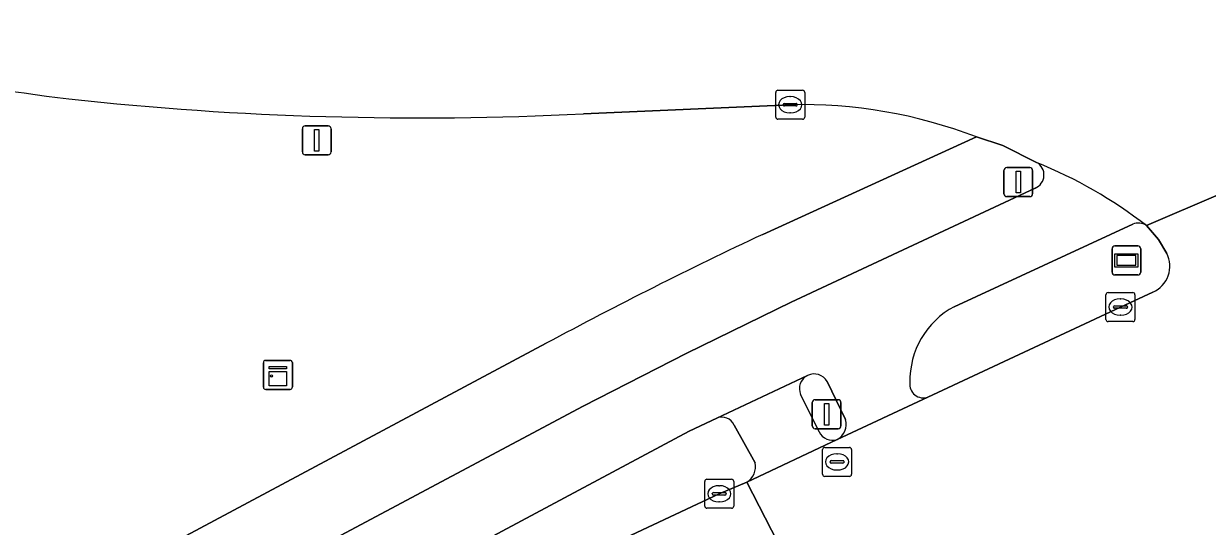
# Model space of a CAD drawing. Extents: x 158352 to 159489, y 383828 to 384603.
# Drawn here: x 158893.95 to 158934.79, y 383858.39 to 383875.72 of the extents above; entities that cross this region are included whole.
import ezdxf

# ---------------------------------------------------------------- set-up
doc = ezdxf.new("R2010")
doc.units = 0
for name, color, linetype in [('IMGEO_Berm_groen', 7, 'Continuous'), ('IMGEO_Berm_open', 7, 'Continuous'), ('IMGEO_Fietspad_gesloten', 7, 'Continuous'), ('IMGEO_Kast', 7, 'Continuous'), ('IMGEO_Kolk', 7, 'Continuous'), ('IMGEO_Rijbaan_regionaal_gesloten', 7, 'Continuous'), ('IMGEO_Rioolput', 7, 'Continuous'), ('IMGEO_Verkeersbordpaal', 7, 'Continuous'), ('IMGEO_Verkeerseiland_open', 7, 'Continuous'), ('IMGEO_Verkeersregelinstallatiepaal', 7, 'Continuous'), ('IMGEO_Voetpad_open', 7, 'Continuous'), ('IMGEO_Wegwijzer', 7, 'Continuous')]:
    doc.layers.add(name, color=color, linetype=linetype)

msp = doc.modelspace()

# ---------------------------------------------------------------- linework, layer by layer
at = {"layer": 'IMGEO_Berm_groen'}
for points in [[(158883.34, 383875.673), (158883.199, 383875.722), (158882.767, 383874.369), (158884.881, 383873.33), (158887.482, 383869.723), (158886.442, 383864.681), (158886.793, 383863.483), (158888.248, 383863.669), (158890.986, 383858.707), (158892.577, 383857.59), (158888.098, 383851.946), (158911.983, 383864.702)], [(158920.402, 383872.927), (158913.263, 383872.616)], [(158919.454, 383868.458), (158926.823, 383871.817)]]:
    msp.add_lwpolyline(points, dxfattribs=at)
for centre, radius, start, end in [((158904.357, 383945.785), 73.194, 253.31281, 263.05889), ((158907.599, 383984.429), 111.956, 263.80221, 272.89994), ((158920.803, 383856.118), 16.814, 69.0189, 91.3655), ((158987.369, 383724.06), 159.572, 115.18929, 118.19209)]:
    msp.add_arc(centre, radius, start, end, dxfattribs=at)
at = {"layer": 'IMGEO_Berm_open'}
for points in [[(158917.865, 383862.123), (158916.911, 383861.665), (158889.778, 383847.177), (158888.336, 383846.413), (158887.766, 383846.147), (158887.071, 383845.822), (158884.987, 383844.847), (158881.597, 383843.26), (158877.829, 383841.497), (158877.205, 383841.205), (158875.569, 383840.439), (158875.237, 383840.284), (158873.273, 383839.365), (158873.923, 383838.869)], [(158919.186, 383860.576), (158918.464, 383861.879)], [(158873.923, 383838.869), (158875.878, 383839.792), (158876.212, 383839.95), (158877.849, 383840.715), (158878.47, 383841.006), (158882.238, 383842.768), (158885.631, 383844.355), (158887.715, 383845.33), (158888.411, 383845.655), (158892.868, 383847.74), (158917.95, 383859.51), (158918.9, 383859.914)]]:
    msp.add_lwpolyline(points, dxfattribs=at)
for centre, radius, start, end in [((158918.038, 383861.691), 0.465, 23.8143, 111.859), ((158918.595, 383860.439), 0.607, 300.1908, 13.0781)]:
    msp.add_arc(centre, radius, start, end, dxfattribs=at)
at = {"layer": 'IMGEO_Fietspad_gesloten'}
for points in [[(158928.847, 383870.049), (158920.435, 383866.116), (158916.837, 383864.363), (158913.261, 383862.538), (158888.496, 383849.349), (158887.175, 383848.641), (158885.524, 383847.859), (158884.828, 383847.535), (158882.745, 383846.561), (158879.36, 383844.978), (158875.589, 383843.214), (158874.956, 383842.918), (158873.317, 383842.151), (158872.995, 383842), (158871.026, 383841.079), (158873.273, 383839.365)], [(158926.055, 383865.963), (158932.219, 383868.806)], [(158873.273, 383839.365), (158875.237, 383840.284), (158875.569, 383840.439), (158877.205, 383841.205), (158877.829, 383841.497), (158881.597, 383843.26), (158884.987, 383844.847), (158887.071, 383845.822), (158887.766, 383846.147), (158888.336, 383846.413), (158889.778, 383847.177), (158916.911, 383861.665), (158917.865, 383862.123), (158921.001, 383863.594)], [(158921.67, 383863.378), (158922.308, 383862.07)], [(158922.022, 383861.386), (158925.15, 383862.845)]]:
    msp.add_lwpolyline(points, dxfattribs=at)
for centre, radius, start, end in [((158928.667, 383870.505), 0.49, 291.5862, 61.3095), ((158922.864, 383856.024), 16.087, 52.3607, 67.9541), ((158932.414, 383868.352), 0.494, 56.2851, 113.2379), ((158927.432, 383863.408), 2.903, 118.3212, 181.2177), ((158921.223, 383863.139), 0.506, 28.1571, 116.0555), ((158924.993, 383863.285), 0.467, 172.4798, 289.6393), ((158921.75, 383861.901), 0.583, 297.792, 16.8256)]:
    msp.add_arc(centre, radius, start, end, dxfattribs=at)
at = {"layer": 'IMGEO_Kast'}
for p, q in [((158902.224, 383863.185), (158902.224, 383864.026)), ((158902.224, 383864.026), (158902.224, 383863.185)), ((158902.299, 383864.11), (158903.14, 383864.11)), ((158903.14, 383864.11), (158902.299, 383864.11)), ((158903.224, 383864.035), (158903.224, 383863.194)), ((158903.224, 383863.194), (158903.224, 383864.035)), ((158903.149, 383863.11), (158902.308, 383863.11)), ((158902.308, 383863.11), (158903.149, 383863.11))]:
    msp.add_line(p, q, dxfattribs=at)
for points in [[(158902.419, 383863.9), (158903.019, 383863.9), (158903.019, 383863.815), (158902.419, 383863.815), (158902.419, 383863.9)], [(158902.419, 383863.725), (158903.019, 383863.725), (158903.019, 383863.236), (158902.419, 383863.236), (158902.419, 383863.725)]]:
    msp.add_lwpolyline(points, dxfattribs=at)
msp.add_circle((158902.503, 383863.574), 0.0377, dxfattribs=at)
for centre, start, end in [((158902.302, 383864.032), 92.4484, 184.2845), ((158902.302, 383864.032), 92.4484, 184.2845), ((158903.146, 383864.032), 2.4484, 94.2845), ((158903.146, 383864.032), 2.4484, 94.2845), ((158902.302, 383863.188), 182.4484, 274.2845), ((158902.302, 383863.188), 182.4484, 274.2845), ((158903.146, 383863.188), 272.4484, 4.2845), ((158903.146, 383863.188), 272.4484, 4.2845)]:
    msp.add_arc(centre, 0.0779, start, end, dxfattribs=at)
at = {"layer": 'IMGEO_Kolk'}
for p, q in [((158919.901, 383872.501), (158919.901, 383873.353)), ((158919.976, 383873.427), (158920.828, 383873.427)), ((158920.389, 383873.207), (158920.414, 383873.207)), ((158920.902, 383873.353), (158920.902, 383872.501)), ((158920.16, 383872.921), (158920.16, 383872.933)), ((158920.598, 383872.884), (158920.2, 383872.884)), ((158920.203, 383872.97), (158920.601, 383872.97)), ((158920.644, 383872.933), (158920.644, 383872.921)), ((158920.828, 383872.427), (158919.976, 383872.427)), ((158920.412, 383872.647), (158920.387, 383872.647)), ((158931.294, 383865.525), (158931.294, 383866.377)), ((158931.369, 383866.451), (158932.221, 383866.451)), ((158932.295, 383866.377), (158932.295, 383865.525)), ((158931.553, 383865.945), (158931.553, 383865.957)), ((158931.991, 383865.908), (158931.593, 383865.908)), ((158931.596, 383865.994), (158931.994, 383865.994)), ((158931.782, 383866.231), (158931.807, 383866.231)), ((158932.037, 383865.957), (158932.037, 383865.945)), ((158932.221, 383865.451), (158931.369, 383865.451)), ((158931.805, 383865.671), (158931.78, 383865.671)), ((158917.452, 383859.085), (158917.452, 383859.937)), ((158917.527, 383860.011), (158918.379, 383860.011)), ((158917.94, 383859.791), (158917.965, 383859.791)), ((158918.453, 383859.937), (158918.453, 383859.085)), ((158917.711, 383859.505), (158917.711, 383859.517)), ((158918.149, 383859.468), (158917.751, 383859.468)), ((158917.754, 383859.554), (158918.152, 383859.554)), ((158918.195, 383859.517), (158918.195, 383859.505)), ((158918.379, 383859.011), (158917.527, 383859.011)), ((158917.963, 383859.231), (158917.938, 383859.231))]:
    msp.add_line(p, q, dxfattribs=at)
for points in [[(158919.901, 383872.501), (158919.901, 383873.353)], [(158919.976, 383873.427), (158920.828, 383873.427)], [(158920.902, 383873.353), (158920.902, 383872.501)], [(158920.828, 383872.427), (158919.976, 383872.427)], [(158931.294, 383865.525), (158931.294, 383866.377)], [(158931.369, 383866.451), (158932.221, 383866.451)], [(158932.295, 383866.377), (158932.295, 383865.525)], [(158932.221, 383865.451), (158931.369, 383865.451)], [(158917.452, 383859.085), (158917.452, 383859.937)], [(158917.527, 383860.011), (158918.379, 383860.011)], [(158918.453, 383859.937), (158918.453, 383859.085)], [(158918.379, 383859.011), (158917.527, 383859.011)]]:
    msp.add_lwpolyline(points, dxfattribs=at)
for centre, radius, start, end in [((158919.978, 383873.351), 0.0765, 91.552, 178.448), ((158919.978, 383873.351), 0.0765, 91.552, 178.448), ((158920.826, 383873.351), 0.0765, 1.552, 88.448), ((158920.826, 383873.351), 0.0765, 1.552, 88.448), ((158920.2, 383872.93), 0.0403, 85.8775, 175.7526), ((158920.197, 383872.92), 0.0366, 178.938, 274.7102), ((158920.601, 383872.927), 0.043, 264.8664, 352.4533), ((158920.605, 383872.932), 0.0386, 1.7309, 96.639), ((158919.978, 383872.503), 0.0765, 181.552, 268.448), ((158919.978, 383872.503), 0.0765, 181.552, 268.448), ((158920.826, 383872.503), 0.0765, 271.552, 358.448), ((158920.826, 383872.503), 0.0765, 271.552, 358.448), ((158931.371, 383866.375), 0.0765, 91.552, 178.448), ((158931.371, 383866.375), 0.0765, 91.552, 178.448), ((158932.219, 383866.375), 0.0765, 1.552, 88.448), ((158932.219, 383866.375), 0.0765, 1.552, 88.448), ((158931.593, 383865.954), 0.0403, 85.8775, 175.7526), ((158931.59, 383865.944), 0.0366, 178.938, 274.7102), ((158931.994, 383865.951), 0.043, 264.8664, 352.4533), ((158931.998, 383865.956), 0.0386, 1.7309, 96.639), ((158931.371, 383865.527), 0.0765, 181.552, 268.448), ((158931.371, 383865.527), 0.0765, 181.552, 268.448), ((158932.219, 383865.527), 0.0765, 271.552, 358.448), ((158932.219, 383865.527), 0.0765, 271.552, 358.448), ((158917.529, 383859.935), 0.0765, 91.552, 178.448), ((158917.529, 383859.935), 0.0765, 91.552, 178.448), ((158918.377, 383859.935), 0.0765, 1.552, 88.448), ((158918.377, 383859.935), 0.0765, 1.552, 88.448), ((158917.751, 383859.514), 0.0403, 85.8775, 175.7526), ((158917.748, 383859.504), 0.0366, 178.938, 274.7102), ((158918.152, 383859.511), 0.043, 264.8664, 352.4533), ((158918.156, 383859.516), 0.0386, 1.7309, 96.639), ((158917.529, 383859.087), 0.0765, 181.552, 268.448), ((158917.529, 383859.087), 0.0765, 181.552, 268.448), ((158918.377, 383859.087), 0.0765, 271.552, 358.448), ((158918.377, 383859.087), 0.0765, 271.552, 358.448)]:
    msp.add_arc(centre, radius, start, end, dxfattribs=at)
for centre, major_axis, ratio, start_param, end_param in [((158920.388, 383872.927), (-0.387, 0.002), 0.722429, 4.712389, 7.853982), ((158920.413, 383872.927), (-0.39, 0.002), 0.717154, 1.570796, 4.712389), ((158931.781, 383865.951), (-0.387, 0.002), 0.722429, 4.712389, 7.853982), ((158931.806, 383865.951), (-0.39, 0.002), 0.717154, 1.570796, 4.712389), ((158917.939, 383859.511), (-0.387, 0.002), 0.722429, 4.712389, 7.853982), ((158917.964, 383859.511), (-0.39, 0.002), 0.717154, 1.570796, 4.712389)]:
    msp.add_ellipse(centre, major_axis=major_axis, ratio=ratio, start_param=start_param, end_param=end_param, dxfattribs=at)
at = {"layer": 'IMGEO_Rijbaan_regionaal_gesloten'}
for points in [[(158913.263, 383872.616), (158920.402, 383872.927)], [(158932.688, 383868.763), (158942.829, 383873.096)], [(158942.829, 383873.096), (158932.688, 383868.763), (158933.108, 383868.278), (158933.391, 383867.802)], [(158926.823, 383871.817), (158927.734, 383871.517), (158928.902, 383870.935)], [(158932.916, 383866.466), (158931.792, 383865.95), (158925.15, 383862.845), (158922.022, 383861.386), (158918.9, 383859.914), (158920.391, 383857.032), (158921.65, 383854.598), (158924.717, 383856.017), (158924.816, 383856.059), (158927.984, 383857.264)]]:
    msp.add_lwpolyline(points, dxfattribs=at)
msp.add_lwpolyline([(158876.859, 383836.63), (158891.4, 383843.427), (158906.968, 383850.752), (158920.391, 383857.032), (158918.9, 383859.914), (158917.95, 383859.51), (158892.868, 383847.74), (158888.411, 383845.655), (158887.715, 383845.33), (158885.631, 383844.355), (158882.238, 383842.768), (158878.47, 383841.006), (158877.849, 383840.715), (158876.212, 383839.95), (158875.878, 383839.792), (158873.923, 383838.869)], close=True, dxfattribs=at)
for centre, radius, start, end in [((158904.357, 383945.785), 73.194, 253.31281, 263.05889), ((158907.599, 383984.429), 111.956, 263.80221, 272.89994), ((158920.803, 383856.118), 16.814, 69.0189, 91.3655), ((158922.864, 383856.024), 16.087, 52.3607, 67.9541), ((158932.525, 383867.358), 0.974, 293.6905, 27.1649)]:
    msp.add_arc(centre, radius, start, end, dxfattribs=at)
at = {"layer": 'IMGEO_Rioolput'}
for p, q in [((158921.516, 383860.185), (158921.516, 383861.037)), ((158921.591, 383861.111), (158922.443, 383861.111)), ((158922.517, 383861.037), (158922.517, 383860.185)), ((158921.775, 383860.605), (158921.775, 383860.617)), ((158922.213, 383860.568), (158921.815, 383860.568)), ((158921.818, 383860.654), (158922.216, 383860.654)), ((158922.004, 383860.891), (158922.029, 383860.891)), ((158922.259, 383860.617), (158922.259, 383860.605)), ((158922.443, 383860.111), (158921.591, 383860.111)), ((158922.027, 383860.331), (158922.002, 383860.331))]:
    msp.add_line(p, q, dxfattribs=at)
for points in [[(158921.516, 383860.185), (158921.516, 383861.037)], [(158921.591, 383861.111), (158922.443, 383861.111)], [(158922.517, 383861.037), (158922.517, 383860.185)], [(158922.443, 383860.111), (158921.591, 383860.111)]]:
    msp.add_lwpolyline(points, dxfattribs=at)
for centre, radius, start, end in [((158921.593, 383861.035), 0.0765, 91.552, 178.448), ((158921.593, 383861.035), 0.0765, 91.552, 178.448), ((158922.441, 383861.035), 0.0765, 1.552, 88.448), ((158922.441, 383861.035), 0.0765, 1.552, 88.448), ((158921.815, 383860.614), 0.0403, 85.8775, 175.7526), ((158921.812, 383860.604), 0.0366, 178.938, 274.7102), ((158922.216, 383860.611), 0.043, 264.8664, 352.4533), ((158922.22, 383860.616), 0.0386, 1.7309, 96.639), ((158921.593, 383860.187), 0.0765, 181.552, 268.448), ((158921.593, 383860.187), 0.0765, 181.552, 268.448), ((158922.441, 383860.187), 0.0765, 271.552, 358.448), ((158922.441, 383860.187), 0.0765, 271.552, 358.448)]:
    msp.add_arc(centre, radius, start, end, dxfattribs=at)
for centre, major_axis, ratio, start_param, end_param in [((158922.003, 383860.611), (-0.387, 0.002), 0.722429, 4.712389, 7.853982), ((158922.028, 383860.611), (-0.39, 0.002), 0.717154, 1.570796, 4.712389)]:
    msp.add_ellipse(centre, major_axis=major_axis, ratio=ratio, start_param=start_param, end_param=end_param, dxfattribs=at)
at = {"layer": 'IMGEO_Verkeersbordpaal'}
for p, q in [((158903.569, 383871.299), (158903.569, 383872.099)), ((158903.569, 383872.099), (158903.569, 383871.299)), ((158903.669, 383872.199), (158904.459, 383872.199)), ((158904.459, 383872.199), (158903.669, 383872.199)), ((158904.559, 383872.099), (158904.559, 383871.299)), ((158904.559, 383871.299), (158904.559, 383872.099)), ((158904.459, 383871.199), (158903.669, 383871.199)), ((158903.669, 383871.199), (158904.459, 383871.199))]:
    msp.add_line(p, q, dxfattribs=at)
msp.add_lwpolyline([(158903.989, 383872.074), (158904.139, 383872.074), (158904.139, 383871.324), (158903.989, 383871.324), (158903.989, 383872.074)], dxfattribs=at)
for centre, start, end in [((158903.669, 383872.099), 90, 180), ((158903.669, 383872.099), 90, 180), ((158904.459, 383872.099), 0, 90), ((158904.459, 383872.099), 360, 90), ((158903.669, 383871.299), 180, 270), ((158903.669, 383871.299), 180, 270), ((158904.459, 383871.299), 270, 0), ((158904.459, 383871.299), 270, 0)]:
    msp.add_arc(centre, 0.1, start, end, dxfattribs=at)
at = {"layer": 'IMGEO_Verkeerseiland_open'}
for points in [[(158932.219, 383868.806), (158926.055, 383865.963)], [(158933.391, 383867.802), (158933.108, 383868.278), (158932.688, 383868.763)], [(158925.15, 383862.845), (158931.792, 383865.95), (158932.916, 383866.466)], [(158922.308, 383862.07), (158921.67, 383863.378)], [(158920.76, 383862.932), (158921.398, 383861.649)]]:
    msp.add_lwpolyline(points, dxfattribs=at)
for centre, radius, start, end in [((158932.414, 383868.352), 0.494, 56.2851, 113.2379), ((158932.525, 383867.358), 0.974, 293.6905, 27.1649), ((158927.432, 383863.408), 2.903, 118.3212, 181.2177), ((158921.22, 383863.139), 0.505, 115.7645, 204.2276), ((158921.223, 383863.139), 0.506, 28.1571, 116.0555), ((158924.993, 383863.285), 0.467, 172.4798, 289.6393), ((158921.75, 383861.901), 0.583, 297.792, 16.8256), ((158921.851, 383861.853), 0.497, 204.231, 290.0607)]:
    msp.add_arc(centre, radius, start, end, dxfattribs=at)
at = {"layer": 'IMGEO_Verkeersregelinstallatiepaal'}
for p, q in [((158927.872, 383870.76), (158928.662, 383870.76)), ((158928.662, 383870.76), (158927.872, 383870.76)), ((158927.772, 383869.86), (158927.772, 383870.66)), ((158927.772, 383870.66), (158927.772, 383869.86)), ((158928.762, 383870.66), (158928.762, 383869.86)), ((158928.762, 383869.86), (158928.762, 383870.66)), ((158928.662, 383869.76), (158927.872, 383869.76)), ((158927.872, 383869.76), (158928.662, 383869.76)), ((158921.159, 383861.855), (158921.159, 383862.655)), ((158921.159, 383862.655), (158921.159, 383861.855)), ((158921.259, 383862.755), (158922.049, 383862.755)), ((158922.049, 383862.755), (158921.259, 383862.755)), ((158922.149, 383862.655), (158922.149, 383861.855)), ((158922.149, 383861.855), (158922.149, 383862.655)), ((158922.049, 383861.755), (158921.259, 383861.755)), ((158921.259, 383861.755), (158922.049, 383861.755))]:
    msp.add_line(p, q, dxfattribs=at)
for points in [[(158928.192, 383870.635), (158928.342, 383870.635), (158928.342, 383869.885), (158928.192, 383869.885), (158928.192, 383870.635)], [(158921.579, 383862.63), (158921.729, 383862.63), (158921.729, 383861.88), (158921.579, 383861.88), (158921.579, 383862.63)]]:
    msp.add_lwpolyline(points, dxfattribs=at)
for centre, start, end in [((158927.872, 383870.66), 90, 180), ((158927.872, 383870.66), 90, 180), ((158928.662, 383870.66), 0, 90), ((158928.662, 383870.66), 360, 90), ((158927.872, 383869.86), 180, 270), ((158927.872, 383869.86), 180, 270), ((158928.662, 383869.86), 270, 0), ((158928.662, 383869.86), 270, 0), ((158921.259, 383862.655), 90, 180), ((158921.259, 383862.655), 90, 180), ((158922.049, 383862.655), 0, 90), ((158922.049, 383862.655), 360, 90), ((158921.259, 383861.855), 180, 270), ((158921.259, 383861.855), 180, 270), ((158922.049, 383861.855), 270, 0), ((158922.049, 383861.855), 270, 0)]:
    msp.add_arc(centre, 0.1, start, end, dxfattribs=at)
at = {"layer": 'IMGEO_Voetpad_open'}
for points in [[(158928.902, 383870.935), (158927.734, 383871.517), (158926.823, 383871.817), (158919.454, 383868.458)], [(158871.026, 383841.079), (158872.995, 383842), (158873.317, 383842.151), (158874.956, 383842.918), (158875.589, 383843.214), (158879.36, 383844.978), (158882.745, 383846.561), (158884.828, 383847.535), (158885.524, 383847.859), (158887.175, 383848.641), (158888.496, 383849.349), (158913.261, 383862.538), (158916.837, 383864.363), (158920.435, 383866.116), (158928.847, 383870.049)], [(158911.983, 383864.702), (158888.098, 383851.946), (158886.099, 383849.427), (158884.467, 383848.666), (158881.685, 383847.37), (158874.523, 383844.032), (158871.922, 383842.821), (158869.948, 383841.901), (158871.026, 383841.079)], [(158921.001, 383863.594), (158917.865, 383862.123)], [(158921.398, 383861.649), (158920.76, 383862.932)], [(158918.464, 383861.879), (158919.186, 383860.576)], [(158918.9, 383859.914), (158922.022, 383861.386)]]:
    msp.add_lwpolyline(points, dxfattribs=at)
for centre, radius, start, end in [((158928.667, 383870.505), 0.49, 291.5862, 61.3095), ((158987.369, 383724.06), 159.572, 115.18929, 118.19209), ((158921.22, 383863.139), 0.505, 115.7645, 204.2276), ((158918.038, 383861.691), 0.465, 23.8143, 111.859), ((158921.851, 383861.853), 0.497, 204.231, 290.0607), ((158918.595, 383860.439), 0.607, 300.1908, 13.0781)]:
    msp.add_arc(centre, radius, start, end, dxfattribs=at)
at = {"layer": 'IMGEO_Wegwijzer'}
for p, q in [((158931.504, 383867.158), (158931.504, 383867.958)), ((158931.504, 383867.958), (158931.504, 383867.158)), ((158931.604, 383868.058), (158932.394, 383868.058)), ((158932.394, 383868.058), (158931.604, 383868.058)), ((158932.494, 383867.958), (158932.494, 383867.158)), ((158932.494, 383867.158), (158932.494, 383867.958)), ((158932.394, 383867.058), (158931.604, 383867.058)), ((158931.604, 383867.058), (158932.394, 383867.058))]:
    msp.add_line(p, q, dxfattribs=at)
for points in [[(158931.605, 383867.79), (158932.393, 383867.79), (158932.393, 383867.326), (158931.605, 383867.326), (158931.605, 383867.79)], [(158931.67, 383867.725), (158931.67, 383867.391), (158932.328, 383867.391), (158932.328, 383867.725), (158931.67, 383867.725)]]:
    msp.add_lwpolyline(points, dxfattribs=at)
for centre, start, end in [((158931.604, 383867.958), 90, 180), ((158931.604, 383867.958), 90, 180), ((158932.394, 383867.958), 0, 90), ((158932.394, 383867.958), 360, 90), ((158931.604, 383867.158), 180, 270), ((158931.604, 383867.158), 180, 270), ((158932.394, 383867.158), 270, 0), ((158932.394, 383867.158), 270, 0)]:
    msp.add_arc(centre, 0.1, start, end, dxfattribs=at)

doc.saveas('drawing.dxf')
